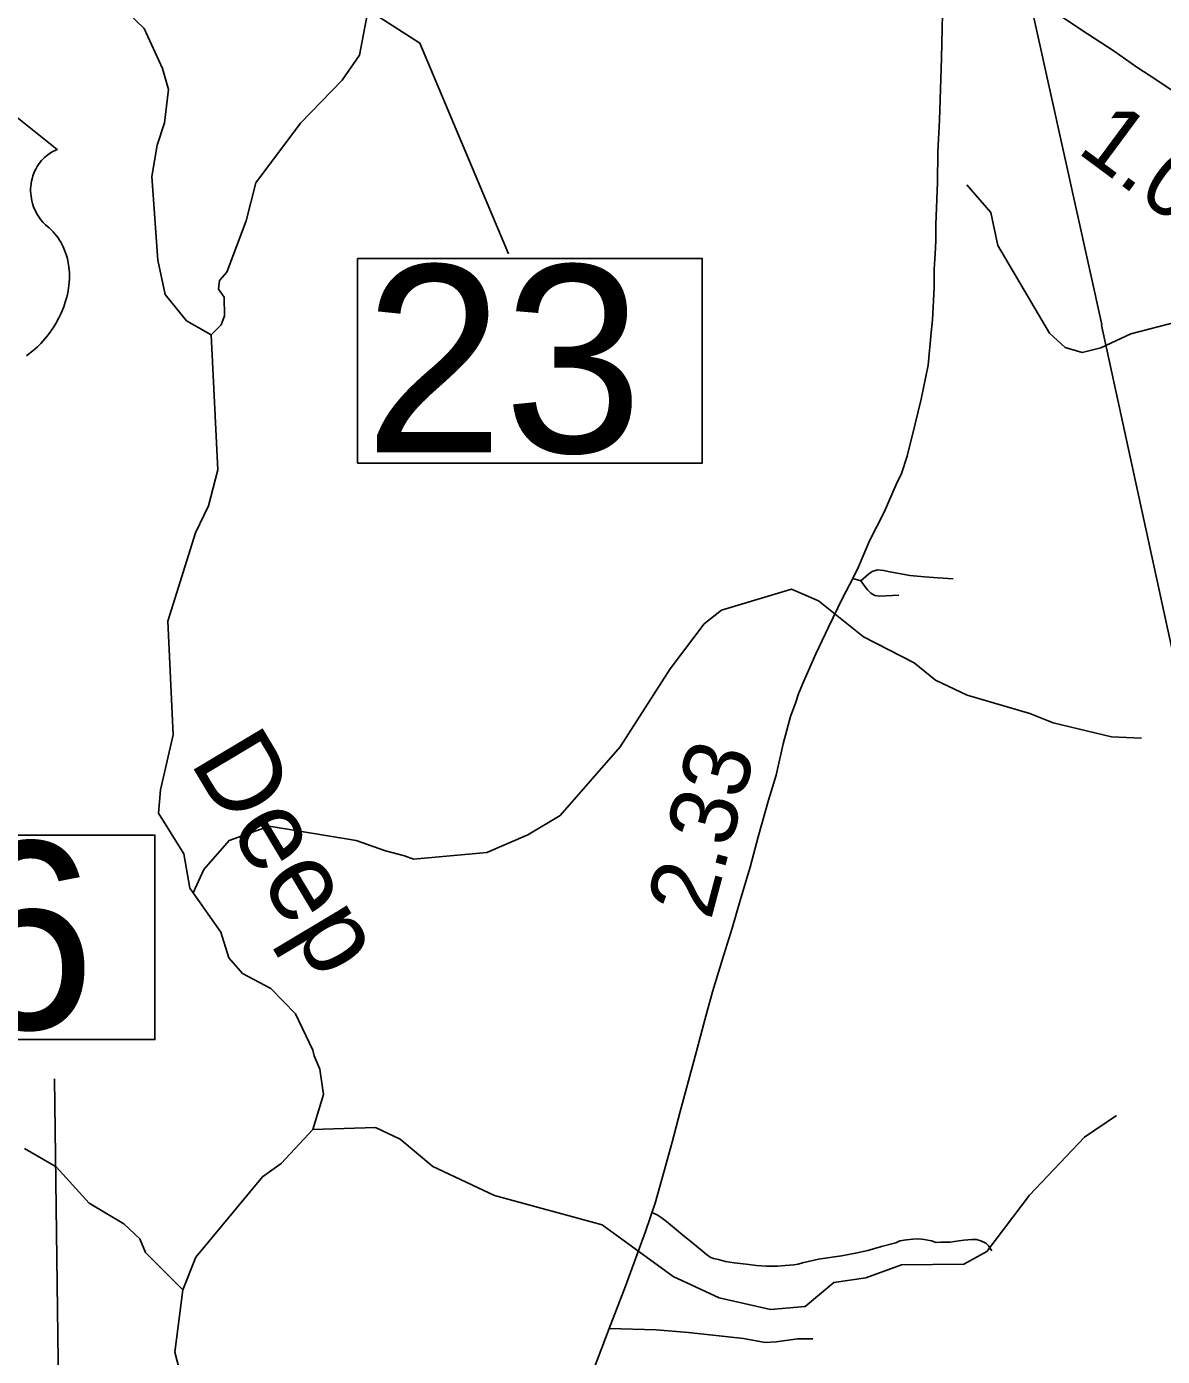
# Model space of a CAD drawing. Extents: x 2290615 to 2522933, y 819489 to 1012715.
# Drawn here: x 2461116 to 2469608, y 850547 to 860488 of the extents above; entities that cross this region are included whole.
import ezdxf

# ---------------------------------------------------------------- set-up
doc = ezdxf.new("R2010")
doc.units = 0
for name, color, linetype in [('Exist Hydrographic Creek Single Shore', 7, 'Continuous'), ('Exist Hydrographic Creek Single Shore Label', 7, 'Continuous'), ('Exist Hydrographic Misc Water Feature', 7, 'Continuous'), ('Exist Road Non-System Type 51', 7, 'Continuous'), ('Exist Road Primary NC Attributed', 7, 'Continuous'), ('Exist Road Primary NC Mileage Hundredths English Label', 7, 'Continuous'), ('Exist Road Primary US Shield CELL', 7, 'Continuous'), ('Exist Road Primary US Structure Standard Bridge Number Label', 7, 'Continuous'), ('Exist Road Secondary Mileage Hundredths English Label', 7, 'Continuous'), ('Exist Road Secondary Structure Standard Bridge Number Label', 7, 'Continuous'), ('Exist Road Secondary Type 51 Attributed', 7, 'Continuous'), ('Exist Utilities Electrical Transmission Line', 7, 'Continuous')]:
    doc.layers.add(name, color=color, linetype=linetype)

msp = doc.modelspace()

# ---------------------------------------------------------------- linework, layer by layer
at = {"layer": 'Exist Hydrographic Creek Single Shore'}
for points in [[(2462497.1, 858183.9), (2462312, 858287.9), (2462151, 858484.9), (2462096, 858742), (2462053, 859367.3), (2462091.1, 859602), (2462147.1, 859768.4), (2462176, 860019.1), (2462132.1, 860174.8), (2461994.1, 860474.5), (2461876, 860587.9)], [(2469853.2, 858316.9), (2469371.1, 858192.2), (2469148, 858087.8), (2469007.1, 858052.5), (2468881, 858090.1), (2468763.1, 858196.9), (2468378, 858850.9), (2468324.1, 859098.2), (2468146.1, 859304.3)], [(2462360.6, 854013.7), (2462337.2, 854047.4), (2462291, 854305), (2462103, 854609.1), (2462117.2, 854783.7), (2462211.1, 855194.6), (2462173.1, 856043.3), (2462379, 856705), (2462475, 856905.9), (2462546.1, 857174.8), (2462497.1, 858183.9)], [(2463257, 852243.3), (2463336.2, 852505.8), (2463309.1, 852695.1), (2463265, 852795.2), (2463256, 852837.5), (2463127, 853107.9), (2462941.1, 853297.3), (2462731.1, 853410.2), (2462629.2, 853527.5), (2462567, 853718.7), (2462360.6, 854013.7)], [(2462285.1, 851044.7), (2462381.1, 851288.2), (2462880.2, 851889.7), (2463020.2, 851990.6), (2463257, 852243.3)], [(2461314.2, 849705), (2461618.1, 849986.7), (2461858.2, 850081.8), (2462088, 850284.9), (2462263.2, 850295.3), (2462287.2, 850339), (2462225.2, 850579.4), (2462285.1, 851044.7)]]:
    msp.add_lwpolyline(points, dxfattribs=at)
at = {"layer": 'Exist Hydrographic Misc Water Feature'}
for points in [[(2463744, 861008.9), (2463605, 860274.4), (2463475, 860088.5), (2463163.1, 859767.2), (2462829.1, 859320.2), (2462758, 859035), (2462614, 858651.6), (2462557, 858590.1), (2462550, 858524.2), (2462592.1, 858466.8), (2462595.1, 858325.8), (2462571.1, 858259.1), (2462497.1, 858183.9)], [(2469452.1, 855168.6), (2469227.1, 855179.1), (2468792, 855282.7), (2468616.1, 855354.4), (2468147.1, 855489.6), (2467912.1, 855601.5), (2467752, 855732.7), (2467374.1, 855927.4), (2467036.2, 856195.9), (2466835, 856282.9), (2466312.1, 856127), (2466181.1, 856023.1), (2465928.1, 855687.8), (2465554, 855104.6), (2465104.2, 854590.4), (2464864, 854446.1), (2464558.1, 854315.4), (2464009.2, 854263.4), (2463942.1, 854290.2), (2463799, 854327.2), (2463579.6, 854403.6), (2462928.6, 854512), (2462630.4, 854403.6), (2462440.3, 854186.5), (2462360.6, 854013.7)], [(2463257, 852243.3), (2463724.2, 852259.1), (2463908.1, 852171.4), (2464153.1, 851968), (2464615.1, 851750.5), (2465418.1, 851530.4), (2465949.2, 851145.1), (2466294.1, 850985.2), (2466678.1, 850899.1), (2466936.1, 850919.5), (2467150.2, 851098.9), (2467391.1, 851135.1), (2467656.2, 851231.2), (2468123.1, 851237.1), (2468296.2, 851332.9), (2468615.1, 851752.9), (2469024.1, 852186.6), (2469264, 852347.4)], [(2462285.1, 851044.7), (2462005.2, 851325.4), (2461962.1, 851425.5), (2461844, 851538.8), (2461583.2, 851692.3), (2461337.1, 851964.6), (2461101.1, 852102.7)]]:
    msp.add_lwpolyline(points, dxfattribs=at)
at = {"layer": 'Exist Road Non-System Type 51'}
msp.add_line((2467293.2, 856363.4), (2467353.2, 856346.3), dxfattribs=at)
msp.add_line((2467293.2, 856363.4), (2467353.2, 856346.3), dxfattribs=at)
for points in [[(2467353.2, 856346.3), (2467412.1, 856397.5), (2467437, 856414.7), (2467477.6, 856426.8), (2467524.4, 856422.9), (2467557.7, 856414.5), (2467718.4, 856385.8), (2467828.5, 856373.9), (2467930.6, 856368), (2468042.8, 856360.4)], [(2467353.2, 856346.3), (2467412.1, 856397.5), (2467437, 856414.7), (2467477.6, 856426.8), (2467524.4, 856422.9), (2467557.7, 856414.5), (2467718.4, 856385.8), (2467828.5, 856373.9), (2467930.6, 856368), (2468042.8, 856360.4)], [(2467353.2, 856346.3), (2467377.8, 856310.9), (2467402.6, 856277.4), (2467427.1, 856251.8), (2467458.6, 856235.7), (2467493.4, 856231.1), (2467637.4, 856238.2)], [(2465790.9, 851623.6), (2465831.5, 851605), (2465860.2, 851586.4), (2465899.1, 851555.9), (2466020.9, 851456.1), (2466097, 851393.5), (2466168, 851337.6), (2466200.1, 851308.9), (2466227.1, 851290.3), (2466252.5, 851280.1), (2466288, 851271.7), (2466340.4, 851258.1), (2466406.4, 851248), (2466496, 851236.1), (2466573.8, 851227.7), (2466646.5, 851222.6), (2466690.4, 851222.6), (2466731, 851220.9), (2466786.8, 851226), (2466851.1, 851232.7), (2466884.9, 851237.8), (2466917, 851248), (2467037, 851273.4), (2467209.5, 851298.7), (2467314.3, 851319), (2467405.6, 851339.3), (2467508.8, 851369.8), (2467613.6, 851396.9), (2467645.7, 851410.4), (2467694.8, 851418.9), (2467742.1, 851423.9), (2467787.8, 851427.3), (2467826.7, 851422.2), (2467880.8, 851410.4), (2467916.3, 851398.6), (2467951.8, 851400.2), (2467987.3, 851400.2), (2468021.1, 851401.9), (2468085.4, 851412.1), (2468122.5, 851417.2), (2468183.4, 851422.2), (2468218.9, 851422.2), (2468251.1, 851412.1), (2468286.6, 851393.5), (2468308.5, 851373.2), (2468325.4, 851346.1), (2468332.2, 851336)], [(2465470.5, 850756.5), (2465822.2, 850745.1), (2466064, 850726), (2466475.3, 850682.3), (2466638, 850650.7), (2466719.2, 850655.8), (2466879.8, 850679.5), (2466994.8, 850677.8)]]:
    msp.add_lwpolyline(points, dxfattribs=at)
at = {"layer": 'Exist Road Primary NC Attributed'}
msp.add_lwpolyline([(2465354.8, 850447.4), (2465470.5, 850756.5), (2465594.5, 851071.8), (2465667.6, 851276.7), (2465742.6, 851481.9), (2465815.7, 851692.8), (2465880.4, 851925.8), (2465943.2, 852148.7), (2466001.9, 852377.7), (2466064.8, 852606.6), (2466121.7, 852819.2), (2466186.2, 853064.2), (2466245.3, 853272.9), (2466315.9, 853510), (2466390.5, 853749.2), (2466457, 853974), (2466525.4, 854205.2), (2466585.6, 854432.1), (2466663.4, 854704.5), (2466719.2, 854892.3), (2466773.4, 855126.9), (2466828.3, 855331.6), (2466868, 855437.1), (2466887.8, 855500.6), (2466916.7, 855573), (2467017.2, 855800.4), (2467110.2, 855999.9), (2467217.1, 856214.5), (2467293.2, 856363.4), (2467335.5, 856449.7), (2467418.3, 856644.5), (2467527, 856858.1), (2467618, 857065.5), (2467656.6, 857148.2), (2467700.7, 857277), (2467759, 857517.8), (2467804.7, 857704.2), (2467856.4, 857957.2), (2467879.9, 858200.8), (2467888.4, 858295.6), (2467901.9, 858535.8), (2467901.9, 858674.5), (2467909.5, 858790.4), (2467912.9, 858886.9), (2467912.9, 859008.7), (2467925.7, 859322.9), (2467927.9, 859552.1), (2467940.5, 859788.2), (2467947.8, 860021.2), (2467956.6, 860251.3), (2467961.4, 860477.3), (2467966.6, 860677.4)], dxfattribs=at)
at = {"layer": 'Exist Road Primary US Shield CELL'}
msp.add_lwpolyline([(2460920.4, 859908.2), (2461345.5, 859569.5), (2461335.4, 859565.7), (2461312.4, 859554.4), (2461294, 859543.6), (2461264.8, 859523), (2461252.2, 859511.7), (2461239.7, 859499.9), (2461228.1, 859487.3), (2461218, 859475.5), (2461205.6, 859458.4), (2461194.6, 859441.4), (2461183.8, 859422.5), (2461175.9, 859406.2), (2461162.8, 859372), (2461156.6, 859350.4), (2461152.5, 859332.1), (2461147.5, 859294.2), (2461146.3, 859276.1), (2461146.3, 859258.2), (2461147.3, 859239.4), (2461149, 859221.3), (2461152.3, 859202.5), (2461155.3, 859185.9), (2461160.6, 859165.5), (2461168.1, 859141.9), (2461177.4, 859119.1), (2461196.9, 859082.2), (2461221.8, 859044.5), (2461239.7, 859023.4), (2461257.2, 859005.3), (2461283.5, 858983.2), (2461297.7, 858970.6), (2461314, 858954.3), (2461340.6, 858923.4), (2461351.4, 858908.8), (2461362.3, 858892.5), (2461372.4, 858875.7), (2461382.4, 858857.6), (2461390.4, 858841.8), (2461405.4, 858805.3), (2461416.3, 858769.9), (2461421.3, 858751.3), (2461429.2, 858709.6), (2461432.2, 858689), (2461435.5, 858648.3), (2461435.6, 858599.1), (2461431.9, 858552.4), (2461423.1, 858497.9), (2461415.8, 858465.2), (2461404.6, 858427.3), (2461393.8, 858394.4), (2461374.4, 858345.9), (2461357.2, 858310.7), (2461334.8, 858269.5), (2461319.5, 858244.7), (2461301.7, 858218), (2461279.3, 858187.4), (2461253.2, 858154.7), (2461221.8, 858120.3), (2461196.5, 858094.9), (2461163.3, 858065.3), (2461143.3, 858048.7), (2461114.6, 858027.1)], dxfattribs=at)
at = {"layer": 'Exist Road Primary US Structure Standard Bridge Number Label'}
msp.add_lwpolyline([(2461248.7, 862168.5), (2464057.1, 860364.8), (2464719.2, 858789.4)], dxfattribs=at)
msp.add_lwpolyline([(2463590.8, 858754.9), (2466167.3, 858754.9), (2466167.3, 857225.6), (2463590.8, 857225.6)], close=True, dxfattribs=at)
at = {"layer": 'Exist Road Secondary Structure Standard Bridge Number Label'}
msp.add_line((2461359.8, 849813.4), (2461324, 852621.3), dxfattribs=at)
msp.add_lwpolyline([(2459498.4, 854444.5), (2462075, 854444.5), (2462075, 852915.3), (2459498.4, 852915.3)], close=True, dxfattribs=at)
at = {"layer": 'Exist Road Secondary Type 51 Attributed'}
msp.add_lwpolyline([(2468863.2, 860555.3), (2469047.9, 860433.2), (2469246.7, 860303.6), (2469417.2, 860185.3), (2469559.7, 860093.8), (2469673.6, 860014.8), (2469867.5, 859881.7), (2470022.5, 859768.3), (2470357.9, 859519.9), (2470480.5, 859424.8), (2470586.6, 859349.3), (2470693.7, 859258), (2470946.3, 859044.8), (2471064.6, 858945.5), (2471278.7, 858754.9), (2471460.8, 858597.6), (2471566.7, 858503.9), (2471826.6, 858276.7), (2472089.8, 858043.7), (2472193.5, 857961.4), (2472285.9, 857901.6)], dxfattribs=at)
at = {"layer": 'Exist Utilities Electrical Transmission Line'}
msp.add_lwpolyline([(2468285.6, 862188.4), (2469155, 858260.4), (2469151.2, 858256.4), (2469753.7, 855498.1), (2469753.8, 855490.1), (2470800.2, 850765), (2471938.9, 845647.4), (2471939, 845645.5), (2472979.2, 840924.1), (2472973.4, 840920.1), (2473601.2, 838204.2), (2474095.1, 835862.1), (2474346.1, 834684.2), (2474406.3, 834419.3), (2474465, 834134.1), (2474488.8, 834022.6), (2474521.2, 833869), (2474553, 833757.6), (2474590.7, 833658.1), (2474634.3, 833560.8), (2474677.6, 833475.5)], dxfattribs=at)

# ---------------------------------------------------------------- texts
at = {"layer": 'Exist Hydrographic Creek Single Shore Label'}
msp.add_text('Deep', height=600, rotation=300.86594, dxfattribs=at).set_placement((2462331.9, 854991.4))
at = {"layer": 'Exist Road Primary NC Mileage Hundredths English Label'}
msp.add_text('2.33', height=500, rotation=75.15006, dxfattribs=at).set_placement((2466231.1, 853800.6))
at = {"layer": 'Exist Road Primary US Structure Standard Bridge Number Label'}
msp.add_text('23', height=1400, dxfattribs=at).set_placement((2463640.9, 857304.7))
at = {"layer": 'Exist Road Secondary Mileage Hundredths English Label'}
msp.add_text('1.05', height=500, rotation=323.47259, dxfattribs=at).set_placement((2468960.1, 859553.6))
at = {"layer": 'Exist Road Secondary Structure Standard Bridge Number Label'}
msp.add_text('66', height=1400, dxfattribs=at).set_placement((2459548.6, 852994.4))

doc.saveas('drawing.dxf')
